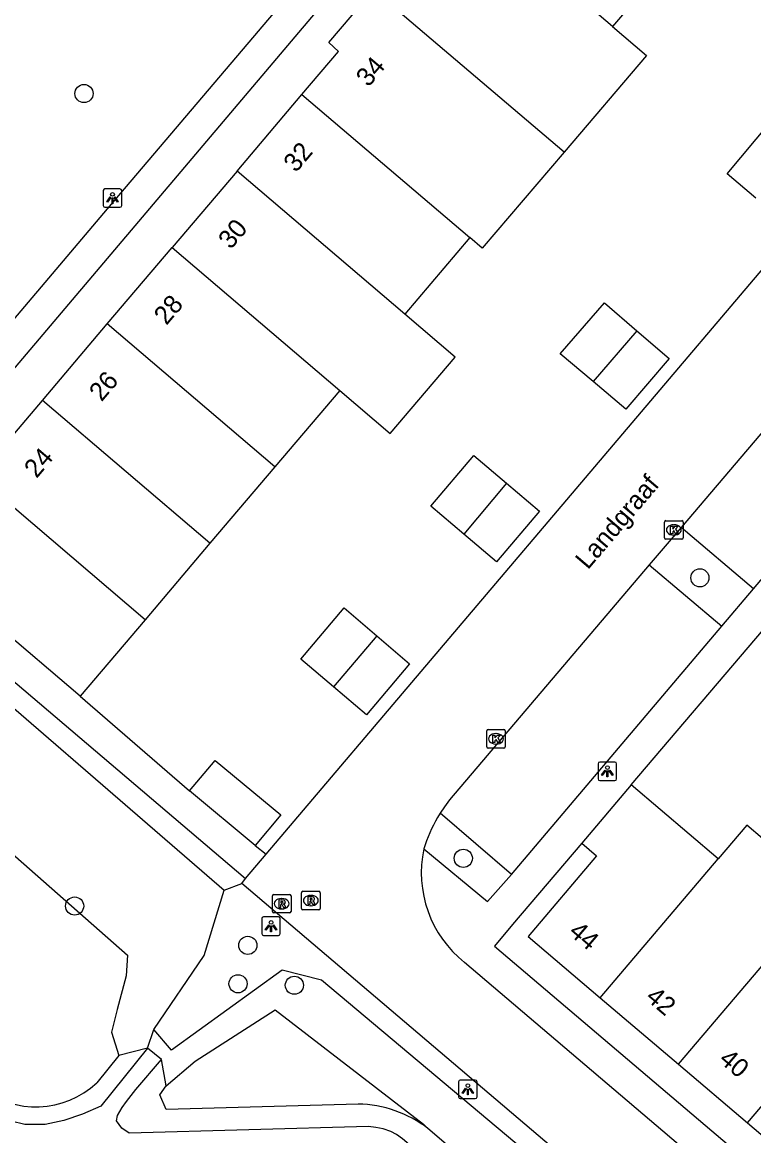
# Model space of a CAD drawing. Extents: x 156414 to 157775, y 382335 to 383765.
# Drawn here: x 157200.6 to 157240, y 382899.4 to 382959.4 of the extents above; entities that cross this region are included whole.
import ezdxf

# ---------------------------------------------------------------- set-up
doc = ezdxf.new("R2010")
doc.units = 0
for name, color, linetype in [('IMGEO_Berm_groen', 7, 'Continuous'), ('IMGEO_Boom', 7, 'Continuous'), ('IMGEO_Groenvoorziening', 7, 'Continuous'), ('IMGEO_Kolk', 7, 'Continuous'), ('IMGEO_Lichtpunt', 7, 'Continuous'), ('IMGEO_Muur', 7, 'Continuous'), ('IMGEO_Openbare_ruimte_label', 7, 'Continuous'), ('IMGEO_Pand', 7, 'Continuous'), ('IMGEO_Pand_nummerreeks', 7, 'Continuous'), ('IMGEO_Parkeervlak_open', 7, 'Continuous'), ('IMGEO_Rijbaan_lokaal_open', 7, 'Continuous'), ('IMGEO_Rioolput', 7, 'Continuous'), ('IMGEO_Voetpad_open', 7, 'Continuous'), ('IMGEO_Waterloop', 7, 'Continuous')]:
    doc.layers.add(name, color=color, linetype=linetype)

msp = doc.modelspace()

# ---------------------------------------------------------------- linework, layer by layer
at = {"layer": 'IMGEO_Berm_groen'}
for points in [[(157174.802, 382924.068), (157179.309, 382929.095), (157184.574, 382933.722), (157186.859, 382933.378), (157189.983, 382931.438), (157194.17, 382928.209), (157194.537, 382927.303), (157211.493, 382912.661)], [(157211.493, 382912.661), (157212.434, 382913.008)]]:
    msp.add_lwpolyline(points, dxfattribs=at)
at = {"layer": 'IMGEO_Boom'}
for centre in [(157203.937, 382955.556), (157237.119, 382929.476), (157224.371, 382914.371), (157203.429, 382911.8), (157212.762, 382909.682), (157212.235, 382907.614), (157215.271, 382907.535)]:
    msp.add_circle(centre, 0.489, dxfattribs=at)
at = {"layer": 'IMGEO_Groenvoorziening'}
for points in [[(157176.894, 382921.927), (157183.946, 382928.805), (157206.277, 382909.153), (157206.212, 382908.04), (157205.724, 382906.227), (157205.421, 382905), (157205.811, 382903.754)], [(157207.696, 382905.146), (157210.414, 382909.135), (157211.493, 382912.661)], [(157253.26, 382876.888), (157244.622, 382884.392), (157216.739, 382907.805), (157214.608, 382908.352), (157208.644, 382904.048), (157207.696, 382905.146)], [(157208.354, 382902.127), (157209.923, 382903.447), (157214.23, 382906.214), (157222.234, 382900.051), (157222.467, 382899.825)], [(157207.354, 382904.154), (157207.696, 382905.146)], [(157205.811, 382903.754), (157204.619, 382902.28)], [(157207.354, 382904.154), (157205.811, 382903.754)], [(157208.354, 382902.127), (157208.111, 382903.534)], [(157218.71, 382901.138), (157208.371, 382900.852), (157208.02, 382901.629), (157208.354, 382902.127)], [(157237.241, 382887.165), (157222.467, 382899.825)]]:
    msp.add_lwpolyline(points, dxfattribs=at)
for centre, radius, start, end in [((157201.342, 382905.775), 4.791, 231.22547, 313.15379), ((157218.557, 382894.669), 6.471, 52.8259, 88.64701)]:
    msp.add_arc(centre, radius, start, end, dxfattribs=at)
at = {"layer": 'IMGEO_Kolk'}
for p, q in [((157235.214, 382931.628), (157235.214, 382932.48)), ((157235.289, 382932.554), (157236.141, 382932.554)), ((157236.215, 382932.48), (157236.215, 382931.628)), ((157235.725, 382931.774), (157235.7, 382931.774)), ((157235.702, 382932.334), (157235.727, 382932.334)), ((157236.141, 382931.554), (157235.289, 382931.554)), ((157225.633, 382920.38), (157225.633, 382921.232)), ((157225.708, 382921.306), (157226.56, 382921.306)), ((157226.121, 382921.086), (157226.146, 382921.086)), ((157226.634, 382921.232), (157226.634, 382920.38)), ((157226.144, 382920.526), (157226.119, 382920.526)), ((157226.56, 382920.306), (157225.708, 382920.306))]:
    msp.add_line(p, q, dxfattribs=at)
for points in [[(157235.214, 382931.628), (157235.214, 382932.48)], [(157235.289, 382932.554), (157236.141, 382932.554)], [(157236.215, 382932.48), (157236.215, 382931.628)], [(157235.535, 382932.254), (157235.658, 382932.254), (157235.658, 382932.103), (157235.788, 382932.254), (157235.952, 382932.254), (157235.806, 382932.103), (157235.959, 382931.854), (157235.807, 382931.854), (157235.722, 382932.018), (157235.658, 382931.951), (157235.658, 382931.854), (157235.535, 382931.854), (157235.535, 382932.254)], [(157236.141, 382931.554), (157235.289, 382931.554)], [(157225.633, 382920.38), (157225.633, 382921.232)], [(157225.708, 382921.306), (157226.56, 382921.306)], [(157225.954, 382921.006), (157226.077, 382921.006), (157226.077, 382920.855), (157226.207, 382921.006), (157226.371, 382921.006), (157226.225, 382920.855), (157226.378, 382920.606), (157226.226, 382920.606), (157226.141, 382920.77), (157226.077, 382920.703), (157226.077, 382920.606), (157225.954, 382920.606), (157225.954, 382921.006)], [(157226.634, 382921.232), (157226.634, 382920.38)], [(157226.56, 382920.306), (157225.708, 382920.306)]]:
    msp.add_lwpolyline(points, dxfattribs=at)
for centre, start, end in [((157235.291, 382932.478), 91.55205, 178.44795), ((157235.291, 382932.478), 91.55205, 178.44795), ((157236.139, 382932.478), 1.55205, 88.44795), ((157236.139, 382932.478), 1.55205, 88.44795), ((157235.291, 382931.63), 181.55205, 268.44795), ((157235.291, 382931.63), 181.55205, 268.44795), ((157236.139, 382931.63), 271.55205, 358.44795), ((157236.139, 382931.63), 271.55205, 358.44795), ((157225.71, 382921.23), 91.55205, 178.44795), ((157225.71, 382921.23), 91.55205, 178.44795), ((157226.558, 382921.23), 1.55205, 88.44795), ((157226.558, 382921.23), 1.55205, 88.44795), ((157225.71, 382920.382), 181.55205, 268.44795), ((157225.71, 382920.382), 181.55205, 268.44795), ((157226.558, 382920.382), 271.55205, 358.44795), ((157226.558, 382920.382), 271.55205, 358.44795)]:
    msp.add_arc(centre, 0.0765, start, end, dxfattribs=at)
for centre, major_axis, ratio, start_param, end_param in [((157235.701, 382932.054), (-0.387, 0.002), 0.722429, 4.712389, 7.853982), ((157235.726, 382932.054), (-0.39, 0.002), 0.717154, 1.570796, 4.712389), ((157226.12, 382920.806), (-0.387, 0.002), 0.722429, 4.712389, 7.853982), ((157226.145, 382920.806), (-0.39, 0.002), 0.717154, 1.570796, 4.712389)]:
    msp.add_ellipse(centre, major_axis=major_axis, ratio=ratio, start_param=start_param, end_param=end_param, dxfattribs=at)
at = {"layer": 'IMGEO_Lichtpunt'}
for p, q in [((157205.874, 382950.425), (157205.066, 382950.425)), ((157205.874, 382950.425), (157205.066, 382950.425)), ((157204.972, 382950.33), (157204.972, 382949.523)), ((157204.972, 382950.33), (157204.972, 382949.523)), ((157205.968, 382949.523), (157205.968, 382950.33)), ((157205.968, 382949.523), (157205.968, 382950.33)), ((157205.066, 382949.429), (157205.874, 382949.429)), ((157205.066, 382949.429), (157205.874, 382949.429)), ((157231.634, 382919.458), (157231.634, 382918.651)), ((157231.634, 382919.458), (157231.634, 382918.651)), ((157232.536, 382919.553), (157231.728, 382919.553)), ((157232.536, 382919.553), (157231.728, 382919.553)), ((157232.63, 382918.651), (157232.63, 382919.458)), ((157232.63, 382918.651), (157232.63, 382919.458)), ((157231.728, 382918.557), (157232.536, 382918.557)), ((157231.728, 382918.557), (157232.536, 382918.557)), ((157213.516, 382911.121), (157213.516, 382910.314)), ((157213.516, 382911.121), (157213.516, 382910.314)), ((157214.418, 382911.216), (157213.61, 382911.216)), ((157214.418, 382911.216), (157213.61, 382911.216)), ((157214.512, 382910.314), (157214.512, 382911.121)), ((157214.512, 382910.314), (157214.512, 382911.121)), ((157213.61, 382910.22), (157214.418, 382910.22)), ((157213.61, 382910.22), (157214.418, 382910.22)), ((157225.019, 382902.426), (157224.211, 382902.426)), ((157225.019, 382902.426), (157224.211, 382902.426)), ((157224.117, 382902.331), (157224.117, 382901.524)), ((157224.117, 382902.331), (157224.117, 382901.524)), ((157225.113, 382901.524), (157225.113, 382902.331)), ((157225.113, 382901.524), (157225.113, 382902.331)), ((157224.211, 382901.43), (157225.019, 382901.43)), ((157224.211, 382901.43), (157225.019, 382901.43))]:
    msp.add_line(p, q, dxfattribs=at)
for points in [[(157205.346, 382949.994), (157205.385, 382949.966), (157205.197, 382949.704), (157205.159, 382949.731), (157205.346, 382949.994)], [(157205.448, 382949.946), (157205.495, 382949.946), (157205.495, 382949.624), (157205.448, 382949.624), (157205.448, 382949.946)], [(157205.558, 382949.966), (157205.596, 382949.993), (157205.783, 382949.731), (157205.744, 382949.703), (157205.558, 382949.966)], [(157232.008, 382919.122), (157232.047, 382919.094), (157231.859, 382918.832), (157231.821, 382918.859), (157232.008, 382919.122)], [(157232.11, 382919.074), (157232.157, 382919.074), (157232.157, 382918.752), (157232.11, 382918.752), (157232.11, 382919.074)], [(157232.22, 382919.094), (157232.258, 382919.121), (157232.445, 382918.859), (157232.406, 382918.831), (157232.22, 382919.094)], [(157213.89, 382910.785), (157213.929, 382910.757), (157213.741, 382910.495), (157213.703, 382910.522), (157213.89, 382910.785)], [(157214.102, 382910.757), (157214.14, 382910.784), (157214.327, 382910.522), (157214.288, 382910.494), (157214.102, 382910.757)], [(157213.992, 382910.737), (157214.039, 382910.737), (157214.039, 382910.415), (157213.992, 382910.415), (157213.992, 382910.737)], [(157224.491, 382901.995), (157224.53, 382901.967), (157224.342, 382901.705), (157224.304, 382901.732), (157224.491, 382901.995)], [(157224.593, 382901.947), (157224.64, 382901.947), (157224.64, 382901.625), (157224.593, 382901.625), (157224.593, 382901.947)], [(157224.703, 382901.967), (157224.741, 382901.994), (157224.928, 382901.732), (157224.889, 382901.704), (157224.703, 382901.967)]]:
    msp.add_lwpolyline(points, dxfattribs=at)
for centre in [(157205.471, 382950.128), (157232.133, 382919.256), (157214.015, 382910.919), (157224.616, 382902.129)]:
    msp.add_circle(centre, 0.0994, dxfattribs=at)
for centre, start, end in [((157205.066, 382950.33), 90, 180), ((157205.066, 382950.33), 90, 180), ((157205.874, 382950.33), 0, 90), ((157205.874, 382950.33), 0, 90), ((157205.066, 382949.523), 180, 270), ((157205.066, 382949.523), 180, 270), ((157205.874, 382949.523), 270, 0), ((157205.874, 382949.523), 270, 360), ((157231.728, 382919.458), 90, 180), ((157231.728, 382919.458), 90, 180), ((157232.536, 382919.458), 0, 90), ((157232.536, 382919.458), 0, 90), ((157231.728, 382918.651), 180, 270), ((157231.728, 382918.651), 180, 270), ((157232.536, 382918.651), 270, 0), ((157232.536, 382918.651), 270, 360), ((157213.61, 382911.121), 90, 180), ((157213.61, 382911.121), 90, 180), ((157214.418, 382911.121), 0, 90), ((157214.418, 382911.121), 0, 90), ((157213.61, 382910.314), 180, 270), ((157213.61, 382910.314), 180, 270), ((157214.418, 382910.314), 270, 0), ((157214.418, 382910.314), 270, 360), ((157224.211, 382902.331), 90, 180), ((157224.211, 382902.331), 90, 180), ((157225.019, 382902.331), 0, 90), ((157225.019, 382902.331), 0, 90), ((157224.211, 382901.524), 180, 270), ((157224.211, 382901.524), 180, 270), ((157225.019, 382901.524), 270, 0), ((157225.019, 382901.524), 270, 360)]:
    msp.add_arc(centre, 0.0946, start, end, dxfattribs=at)
at = {"layer": 'IMGEO_Muur'}
msp.add_lwpolyline([(157203.723, 382923.1), (157209.628, 382918.001)], dxfattribs=at)
at = {"layer": 'IMGEO_Pand'}
for points in [[(157232.417, 382959.158), (157224.496, 382965.908)], [(157236.536, 382964.014), (157232.417, 382959.158)], [(157215.675, 382955.501), (157217.648, 382957.826), (157217.12, 382958.302), (157219.537, 382961.149)], [(157229.802, 382952.4), (157219.537, 382961.149)], [(157232.417, 382959.158), (157234.234, 382957.604), (157229.802, 382952.4)], [(157212.179, 382951.383), (157215.675, 382955.501)], [(157215.675, 382955.501), (157224.714, 382947.798)], [(157240.138, 382949.921), (157238.582, 382951.226), (157240.884, 382953.97), (157242.441, 382952.664)], [(157229.802, 382952.4), (157225.392, 382947.223), (157224.714, 382947.798)], [(157212.179, 382951.383), (157208.683, 382947.265)], [(157221.216, 382943.682), (157212.179, 382951.383)], [(157224.714, 382947.798), (157221.216, 382943.682)], [(157205.188, 382943.147), (157208.683, 382947.265)], [(157208.683, 382947.265), (157217.718, 382939.566)], [(157231.364, 382940.049), (157229.591, 382941.54), (157231.97, 382944.278), (157233.72, 382942.782)], [(157201.692, 382939.028), (157205.188, 382943.147)], [(157214.219, 382935.45), (157205.188, 382943.147)], [(157217.718, 382939.566), (157220.429, 382937.256), (157223.932, 382941.366), (157221.216, 382943.682)], [(157233.72, 382942.782), (157235.469, 382941.286), (157233.136, 382938.559), (157231.364, 382940.049)], [(157233.72, 382942.782), (157231.364, 382940.049)], [(157217.718, 382939.566), (157214.219, 382935.45)], [(157198.197, 382934.91), (157201.692, 382939.028)], [(157210.721, 382931.334), (157201.692, 382939.028)], [(157224.391, 382931.833), (157222.623, 382933.328), (157224.937, 382936.064), (157226.706, 382934.569)], [(157214.219, 382935.45), (157210.721, 382931.334)], [(157207.223, 382927.218), (157198.197, 382934.91)], [(157226.706, 382934.569), (157228.474, 382933.073), (157226.159, 382930.337), (157224.391, 382931.833)], [(157226.706, 382934.569), (157224.391, 382931.833)], [(157210.721, 382931.334), (157207.223, 382927.218)], [(157203.723, 382923.1), (157194.701, 382930.792)], [(157217.383, 382923.597), (157215.615, 382925.093), (157217.948, 382927.852), (157219.712, 382926.352)], [(157207.223, 382927.218), (157203.723, 382923.1)], [(157219.712, 382926.352), (157221.476, 382924.851), (157219.151, 382922.101), (157217.383, 382923.597)], [(157219.712, 382926.352), (157217.383, 382923.597)], [(157209.628, 382918.001), (157210.999, 382919.647), (157214.533, 382916.704), (157213.162, 382915.057)], [(157213.162, 382915.057), (157209.628, 382918.001)], [(157233.421, 382918.323), (157230.752, 382915.179)], [(157238.101, 382914.34), (157233.421, 382918.323)], [(157242.303, 382910.741), (157243.868, 382912.573), (157239.652, 382916.156), (157238.101, 382914.34)], [(157230.752, 382915.179), (157231.546, 382914.512), (157227.87, 382910.153), (157231.745, 382906.863)], [(157231.745, 382906.863), (157238.101, 382914.34)], [(157235.962, 382903.282), (157242.303, 382910.741)], [(157239.686, 382900.119), (157246.026, 382907.577)], [(157231.745, 382906.863), (157235.962, 382903.282)], [(157235.962, 382903.282), (157239.686, 382900.119)], [(157239.686, 382900.119), (157243.411, 382896.956)]]:
    msp.add_lwpolyline(points, dxfattribs=at)
at = {"layer": 'IMGEO_Parkeervlak_open'}
for points in [[(157240.012, 382928.884), (157236.114, 382932.189)], [(157234.39, 382930.183), (157238.301, 382926.875)], [(157226.975, 382913.499), (157223.124, 382916.811)]]:
    msp.add_lwpolyline(points, dxfattribs=at)
at = {"layer": 'IMGEO_Rijbaan_lokaal_open'}
for points in [[(157213.752, 382914.595), (157251.17, 382958.677)], [(157249.061, 382947.418), (157248.775, 382947.071), (157236.114, 382932.189)], [(157236.114, 382932.189), (157234.39, 382930.183)], [(157234.39, 382930.183), (157223.634, 382917.519), (157223.35, 382917.144), (157223.124, 382916.811)], [(157223.124, 382916.811), (157222.98, 382916.567)], [(157212.634, 382913.276), (157213.752, 382914.595)], [(157212.434, 382913.008), (157212.634, 382913.276)], [(157253.972, 382877.709), (157212.434, 382913.008)], [(157254.701, 382883.029), (157224.436, 382908.759)]]:
    msp.add_lwpolyline(points, dxfattribs=at)
for centre, radius, start, end in [((157230.376, 382912.342), 8.517, 150.26036, 162.62042), ((157228.297, 382913.593), 6.187, 167.93546, 231.38522)]:
    msp.add_arc(centre, radius, start, end, dxfattribs=at)
at = {"layer": 'IMGEO_Rioolput'}
for p, q in [((157215.732, 382912.593), (157216.584, 382912.593)), ((157214.087, 382911.501), (157214.087, 382912.353)), ((157214.162, 382912.427), (157215.014, 382912.427)), ((157214.575, 382912.207), (157214.6, 382912.207)), ((157215.088, 382912.353), (157215.088, 382911.501)), ((157215.657, 382911.667), (157215.657, 382912.519)), ((157216.145, 382912.373), (157216.17, 382912.373)), ((157216.658, 382912.519), (157216.658, 382911.667)), ((157215.014, 382911.427), (157214.162, 382911.427)), ((157214.598, 382911.647), (157214.573, 382911.647)), ((157216.584, 382911.593), (157215.732, 382911.593)), ((157216.168, 382911.813), (157216.143, 382911.813))]:
    msp.add_line(p, q, dxfattribs=at)
for points in [[(157215.732, 382912.593), (157216.584, 382912.593)], [(157214.087, 382911.501), (157214.087, 382912.353)], [(157214.162, 382912.427), (157215.014, 382912.427)], [(157214.676, 382912.125), (157214.424, 382912.127), (157214.424, 382911.727)], [(157214.602, 382912.046), (157214.548, 382912.046), (157214.548, 382911.965)], [(157214.548, 382911.965), (157214.6, 382911.965)], [(157215.088, 382912.353), (157215.088, 382911.501)], [(157215.657, 382911.667), (157215.657, 382912.519)], [(157216.246, 382912.291), (157215.994, 382912.293), (157215.994, 382911.893)], [(157215.994, 382911.893), (157216.118, 382911.893), (157216.118, 382912.055), (157216.129, 382912.055)], [(157216.172, 382912.212), (157216.118, 382912.212), (157216.118, 382912.131)], [(157216.118, 382912.131), (157216.17, 382912.131)], [(157216.176, 382912.026), (157216.247, 382911.893), (157216.387, 382911.893), (157216.322, 382912.019)], [(157216.658, 382912.519), (157216.658, 382911.667)], [(157215.014, 382911.427), (157214.162, 382911.427)], [(157214.424, 382911.727), (157214.548, 382911.727), (157214.548, 382911.889), (157214.559, 382911.889)], [(157214.606, 382911.86), (157214.677, 382911.727), (157214.817, 382911.727), (157214.752, 382911.853)], [(157216.584, 382911.593), (157215.732, 382911.593)]]:
    msp.add_lwpolyline(points, dxfattribs=at)
for centre, radius, start, end in [((157215.734, 382912.517), 0.0765, 91.55205, 178.44795), ((157215.734, 382912.517), 0.0765, 91.55205, 178.44795), ((157216.582, 382912.517), 0.0765, 1.55205, 88.44795), ((157216.582, 382912.517), 0.0765, 1.55205, 88.44795), ((157214.164, 382912.351), 0.0765, 91.55205, 178.44795), ((157214.164, 382912.351), 0.0765, 91.55205, 178.44795), ((157214.584, 382912.154), 0.19, 274.7715, 282.96867), ((157214.608, 382911.95), 0.0964, 77.00612, 93.18647), ((157214.622, 382912.007), 0.0378, 276.66336, 79.67722), ((157214.675, 382912.015), 0.109, 350.36119, 89.41601), ((157214.673, 382912.015), 0.112, 277.58423, 350.98172), ((157215.012, 382912.351), 0.0765, 1.55205, 88.44795), ((157215.012, 382912.351), 0.0765, 1.55205, 88.44795), ((157216.128, 382912.002), 0.0533, 26.02933, 88.69889), ((157216.154, 382912.32), 0.19, 274.7715, 282.96867), ((157216.178, 382912.116), 0.0964, 77.00612, 93.18647), ((157216.192, 382912.173), 0.0378, 276.66336, 79.67722), ((157216.245, 382912.181), 0.109, 350.36119, 89.41601), ((157216.243, 382912.181), 0.112, 277.58423, 350.98172), ((157216.227, 382911.966), 0.108, 29.51342, 73.79051), ((157214.164, 382911.503), 0.0765, 181.55205, 268.44795), ((157214.164, 382911.503), 0.0765, 181.55205, 268.44795), ((157214.558, 382911.836), 0.0533, 26.02933, 88.69889), ((157214.657, 382911.8), 0.108, 29.51342, 73.79051), ((157215.012, 382911.503), 0.0765, 271.55205, 358.44795), ((157215.012, 382911.503), 0.0765, 271.55205, 358.44795), ((157215.734, 382911.669), 0.0765, 181.55205, 268.44795), ((157215.734, 382911.669), 0.0765, 181.55205, 268.44795), ((157216.582, 382911.669), 0.0765, 271.55205, 358.44795), ((157216.582, 382911.669), 0.0765, 271.55205, 358.44795)]:
    msp.add_arc(centre, radius, start, end, dxfattribs=at)
for centre, major_axis, ratio, start_param, end_param in [((157214.574, 382911.927), (-0.387, 0.002), 0.722429, 4.712389, 7.853982), ((157214.599, 382911.927), (-0.39, 0.002), 0.717154, 1.570796, 4.712389), ((157216.144, 382912.093), (-0.387, 0.002), 0.722429, 4.712389, 7.853982), ((157216.169, 382912.093), (-0.39, 0.002), 0.717154, 1.570796, 4.712389)]:
    msp.add_ellipse(centre, major_axis=major_axis, ratio=ratio, start_param=start_param, end_param=end_param, dxfattribs=at)
at = {"layer": 'IMGEO_Voetpad_open'}
for points in [[(157190.546, 382932.065), (157205.003, 382949.122), (157229.996, 382978.542), (157221.902, 382985.443)], [(157233.034, 382975.965), (157231.26, 382977.47), (157192.966, 382932.275), (157194.701, 382930.792)], [(157240.012, 382928.884), (157252.929, 382944.159)], [(157190.546, 382932.065), (157193.439, 382929.593), (157212.634, 382913.276)], [(157238.301, 382926.875), (157240.012, 382928.884)], [(157226.975, 382913.499), (157238.301, 382926.875)], [(157233.421, 382918.323), (157240.538, 382926.692)], [(157203.723, 382923.1), (157209.628, 382918.001)], [(157213.162, 382915.057), (157213.752, 382914.595)], [(157230.752, 382915.179), (157227.019, 382910.804), (157226.053, 382909.632), (157255.207, 382884.887), (157259.896, 382890.421)], [(157222.247, 382914.886), (157225.678, 382912.04), (157226.975, 382913.499)]]:
    msp.add_lwpolyline(points, dxfattribs=at)
at = {"layer": 'IMGEO_Waterloop'}
for points in [[(157207.354, 382904.154), (157204.837, 382901.019), (157203.854, 382900.598), (157202.854, 382900.247), (157201.849, 382900.041), (157200.755, 382900.028), (157199.263, 382900.39), (157198.734, 382900.647), (157197.831, 382901.202), (157182.158, 382914.633), (157181.588, 382915.327), (157180.876, 382916.23), (157180.506, 382916.732), (157180.017, 382917.46), (157179.569, 382918.226), (157178.992, 382919.47), (157178.812, 382919.931), (157178.37, 382920.728), (157178.028, 382921.003), (157176.757, 382921.003), (157176.099, 382920.313)], [(157208.111, 382903.534), (157207.354, 382904.154)], [(157240.361, 382867.756), (157237.427, 382884.376), (157237.329, 382884.8), (157237.202, 382885.206), (157236.964, 382885.654), (157236.755, 382885.894), (157236.44, 382886.18), (157221.097, 382899.269), (157220.766, 382899.49), (157220.47, 382899.651), (157220.049, 382899.796), (157219.659, 382899.873), (157219.261, 382899.929), (157206.377, 382899.577), (157205.969, 382899.842), (157205.691, 382900.228), (157205.739, 382900.513), (157205.99, 382900.949), (157206.225, 382901.276), (157206.482, 382901.605), (157206.736, 382901.917), (157208.111, 382903.534)]]:
    msp.add_lwpolyline(points, dxfattribs=at)

# ---------------------------------------------------------------- texts
at = {"layer": 'IMGEO_Openbare_ruimte_label'}
msp.add_text('Landgraaf', height=1, rotation=49.66603, dxfattribs=at).set_placement((157231.082, 382929.876))
at = {"layer": 'IMGEO_Pand_nummerreeks'}
for s, rotation, p in [('34', 49.67544, (157219.262, 382955.864)), ('32', 49.67544, (157215.355, 382951.261)), ('30', 49.67544, (157211.841, 382947.121)), ('28', 49.67544, (157208.375, 382943.038)), ('26', 49.67544, (157204.882, 382938.923)), ('24', 49.67544, (157201.382, 382934.799)), ('44', 319.66377, (157229.999, 382910.312)), ('42', 319.66377, (157234.141, 382906.795)), ('40', 319.66377, (157238.088, 382903.443))]:
    msp.add_text(s, height=1, rotation=rotation, dxfattribs=at).set_placement(p)

doc.saveas('drawing.dxf')
